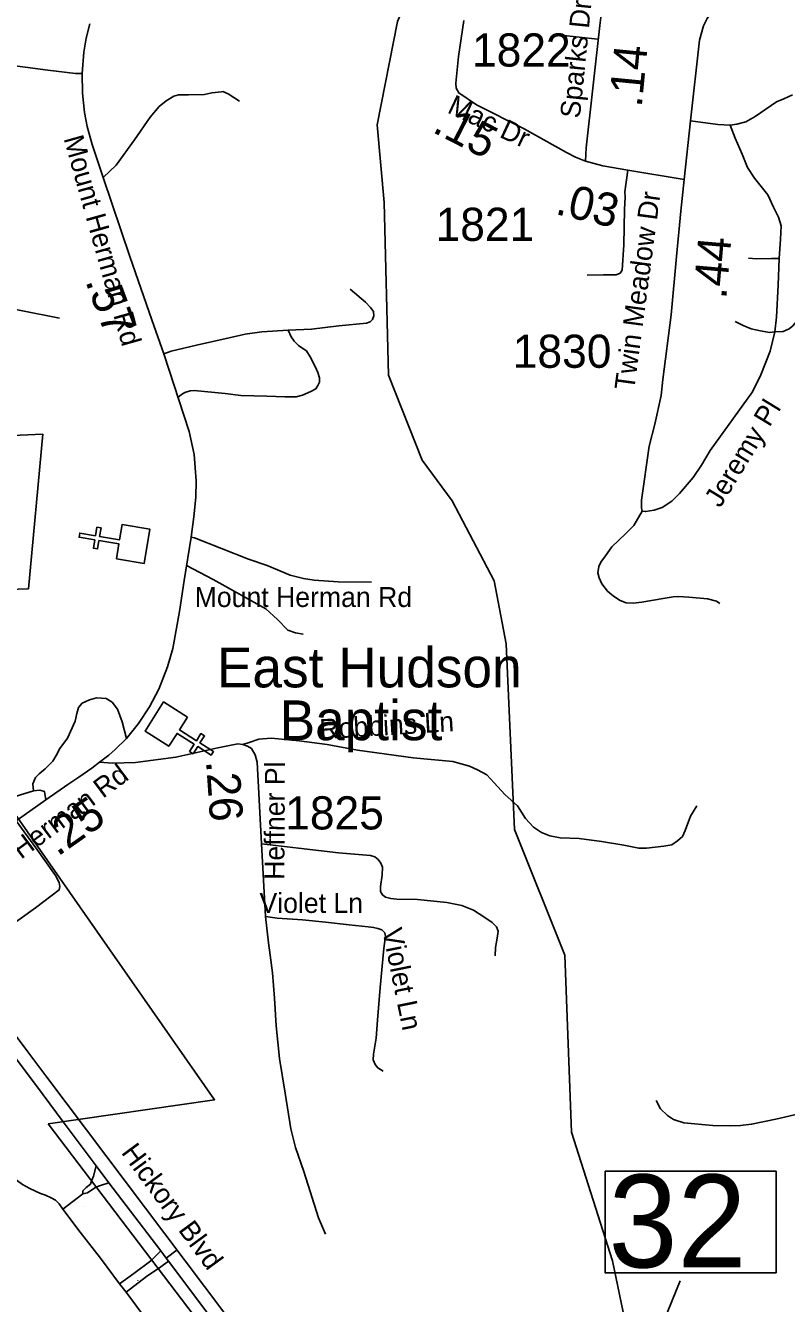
# Model space of a CAD drawing. Extents: x 1159738 to 1321356, y 736314 to 882035.
# Drawn here: x 1263831 to 1266699, y 775043 to 779860 of the extents above; entities that cross this region are included whole.
import ezdxf

# ---------------------------------------------------------------- set-up
doc = ezdxf.new("R2010")
doc.units = 0
for name, color, linetype in [('Exist Boundary Political City Limit New', 7, 'Continuous'), ('Exist Cultural Church CELL', 7, 'Continuous'), ('Exist Cultural Church Label', 7, 'Continuous'), ('Exist Hydrographic Creek Single Shore', 7, 'Continuous'), ('Exist Road Non-System Type 51', 7, 'Continuous'), ('Exist Road Non-System Type 51 Label', 7, 'Continuous'), ('Exist Road Primary US Divided Attributed', 7, 'Continuous'), ('Exist Road Primary US Label', 7, 'Continuous'), ('Exist Road Primary US Structure Standard Bridge Number Label', 7, 'Continuous'), ('Exist Road Secondary Mileage Hundredths English Label', 7, 'Continuous'), ('Exist Road Secondary Type 51 Attributed', 7, 'Continuous'), ('Exist Road Secondary Type 51 Label', 7, 'Continuous'), ('Exist Road Secondary Type 51 Number Label', 7, 'Continuous'), ('Map Preparation Boundary City Limit Buffer Line', 7, 'Continuous')]:
    doc.layers.add(name, color=color, linetype=linetype)

msp = doc.modelspace()

# ---------------------------------------------------------------- linework, layer by layer
at = {"layer": 'Exist Boundary Political City Limit New'}
for points in [[(1261338.3, 779169.5), (1261444.6, 779251.5), (1261543.1, 779335.4), (1261635.7, 779517.9), (1261757.8, 779529.6), (1261807.7, 779638.5), (1261940.1, 779634.9), (1262063.6, 779197.4), (1262322.3, 779212.4), (1262590.8, 779207.6), (1263485.9, 779047.8), (1263452.7, 778898.5), (1263573.9, 778851), (1263495.1, 778302.4), (1263896.6, 778319.1), (1263841.8, 777737.2), (1263209.7, 777716.3), (1263800.6, 776874.5), (1264543.3, 775810.8), (1263915.8, 775720.2)], [(1263915.8, 775720.2), (1264900.7, 774424.6), (1265622.6, 773453.4), (1267152.5, 773267.4), (1267494.7, 772906.1), (1267607.5, 773071.9), (1267676.4, 773251.4), (1267704.9, 773548.1), (1267750, 773681.2), (1267803.5, 773801.3), (1267917.5, 774085.9), (1268150.2, 774426.4), (1268285.6, 774544.1), (1268481.3, 774663.5), (1268642.8, 774833.5), (1268730.7, 774946.4), (1268806.5, 775011.4), (1268913.4, 775053), (1269025, 775064.9), (1269259.1, 775063.7), (1269774, 775010.3)]]:
    msp.add_lwpolyline(points, dxfattribs=at)
at = {"layer": 'Exist Cultural Church CELL'}
for points in [[(1264173.4, 777849.9), (1264182.6, 777906.1), (1264107.5, 777918.6), (1264102.3, 777887), (1264086.5, 777889.7), (1264091.8, 777921.2), (1264032.5, 777931.1), (1264035.1, 777946.9), (1264094.4, 777937), (1264099.7, 777968.6), (1264115.4, 777966), (1264110.2, 777934.4), (1264185.3, 777921.9), (1264194.9, 777978.8), (1264299.9, 777961.3), (1264278.4, 777832.4)], [(1264441.3, 777253.3), (1264410.7, 777205.2), (1264474.9, 777164.3), (1264492.1, 777191.2), (1264505.6, 777182.6), (1264488.4, 777155.7), (1264539.1, 777123.3), (1264530.5, 777109.8), (1264479.8, 777142.2), (1264462.6, 777115.2), (1264449.1, 777123.8), (1264466.3, 777150.7), (1264402.1, 777191.7), (1264371, 777143.2), (1264281.3, 777200.4), (1264351.5, 777310.5)]]:
    msp.add_lwpolyline(points, close=True, dxfattribs=at)
at = {"layer": 'Exist Hydrographic Creek Single Shore'}
msp.add_lwpolyline([(1267236.4, 774221), (1267197.4, 774297.3), (1267063.4, 774300), (1266719.4, 774218.2), (1266404.3, 774293.5), (1266257.4, 774414.6), (1266155.4, 774666.2), (1266043.3, 775203.4), (1265888.3, 775689.1), (1265863.3, 776355.9), (1265674.3, 776829.2), (1265642.4, 777528.9), (1265597.3, 777766.2), (1265438.3, 778068.2), (1265325.3, 778221.4), (1265199.3, 778542.3), (1265182.3, 779192.6), (1265156.3, 779485.3), (1265232.3, 779874.4), (1265453.3, 780385.3), (1265571.3, 780767), (1265648.3, 780841), (1265775.2, 780920.5)], dxfattribs=at)
at = {"layer": 'Exist Road Non-System Type 51'}
for p, q in [((1264050, 775407.5), (1264049.8, 775407.4)), ((1264253.9, 775129), (1264254.3, 775129.3))]:
    msp.add_line(p, q, dxfattribs=at)
for points in [[(1262761.4, 779806.4), (1262815.8, 779798.8), (1262894.2, 779792.5), (1262957.4, 779786.8), (1263021.9, 779778.6), (1263326.1, 779746.4), (1263458.2, 779734.4), (1263724.5, 779716.7), (1263914.5, 779692.1), (1264018.8, 779678.8), (1264043.9, 779678.8)], [(1265802.9, 779800.1), (1265809.3, 779812.6), (1265823.4, 779818.7), (1265848.6, 779823.2), (1265986.4, 779807.8)], [(1264124, 779287.1), (1264172.4, 779333.2), (1264241.5, 779428.6), (1264300.7, 779514.7), (1264334.4, 779554.4), (1264361.3, 779575.9), (1264390.5, 779593.6), (1264407.4, 779598.2), (1264445, 779598.2), (1264505, 779599.7), (1264533.4, 779605.9), (1264569.5, 779610.5), (1264574.9, 779611.3), (1264594.1, 779602.8), (1264637.1, 779575.1)], [(1266336.8, 779500.9), (1266440.5, 779486.4), (1266487.1, 779484.1), (1266511.5, 779487.9), (1266545.8, 779496.3), (1266580.2, 779516.9), (1266661.1, 779571.9), (1266688.5, 779584.1), (1266722.1, 779598.6)], [(1266487.1, 779484.1), (1266506, 779435.7), (1266531.2, 779374.6), (1266552.5, 779324.2), (1266578.5, 779284.5), (1266628.1, 779221.1), (1266650.2, 779175.3), (1266668.5, 779137.1), (1266679.2, 779105), (1266676.2, 779054.6), (1266670.8, 778981.9)], [(1265947.9, 778919.2), (1266009.7, 778919.9), (1266034.9, 778919.9), (1266056.3, 778920.7), (1266071.6, 778926.8), (1266079.2, 778938.3), (1266085.3, 779033), (1266088.3, 779166.6), (1266090.6, 779212.8), (1266089.1, 779233.5), (1266100.5, 779314.4)], [(1266100.5, 779314.4), (1266313.4, 779280)], [(1266654.7, 778704.9), (1266686.8, 778706.6), (1266708.9, 778716.5), (1266722.6, 778727.9), (1266736.4, 778744), (1266756.2, 778779.9), (1266768.4, 778811.2), (1266778.4, 778840.9), (1266792.8, 778862.3), (1266817.3, 778875.3), (1266857.7, 778889.8), (1266934, 778902.8), (1267038.1, 778951.3), (1267107.6, 778992.5), (1267114.4, 779012.4), (1267116.7, 779036.8), (1267106, 779063.6), (1267088.5, 779097.9), (1267074.8, 779120.8)], [(1266670.8, 778981.9), (1266641.8, 778981.2), (1266585.3, 778980.4), (1266555.6, 778983.4)], [(1266670.8, 778981.9), (1266667, 778881.1), (1266661.6, 778760.5), (1266654.7, 778704.9)], [(1263535, 778839.7), (1263565.2, 778839.7), (1263806.8, 778787.5), (1263959.6, 778756.7)], [(1264820.7, 778711), (1264908.7, 778715.4), (1265012.1, 778727.4), (1265116.1, 778737.5), (1265130, 778743.2), (1265138.8, 778752), (1265143.2, 778765.9), (1265142.6, 778781.7), (1265131.2, 778796.8), (1265111.7, 778817.6), (1265054.9, 778866.2)], [(1266654.7, 778704.9), (1266634.9, 778703.4), (1266601.3, 778708.8), (1266565.5, 778717.2), (1266535.7, 778729.4), (1266505.2, 778743.9)], [(1264352.3, 778622.1), (1264379.2, 778633), (1264475.9, 778655.1), (1264598.5, 778683), (1264659.2, 778696.9), (1264721.8, 778705.7), (1264820.7, 778711)], [(1264405, 778458), (1264418.2, 778468.8), (1264430.9, 778477), (1264451.7, 778482.7), (1264466.9, 778484), (1264583.2, 778473.2), (1264642, 778465.6), (1264740, 778463.1), (1264807.6, 778459.9), (1264851.2, 778460.6), (1264875.2, 778466.9), (1264905.6, 778480.2), (1264924.5, 778490.9), (1264933.2, 778502.9), (1264938.3, 778516.2), (1264938.9, 778531.4), (1264933.2, 778552.2), (1264922.5, 778575), (1264903.5, 778611.1), (1264889.6, 778633.8), (1264875.7, 778642.7), (1264859.9, 778654.1), (1264842.9, 778669.9), (1264831.5, 778686.3), (1264820.7, 778711)], [(1266654.7, 778704.9), (1266637.8, 778632.6), (1266602, 778543.3), (1266570.9, 778479.8), (1266411, 778257.8), (1266378.6, 778202.6), (1266346.9, 778156), (1266295.5, 778095.8), (1266267.2, 778067.5), (1266230, 778043.8), (1266199.6, 778033), (1266167.9, 778027.6), (1266154.7, 778029.7)], [(1266154.7, 778029.7), (1266123.5, 777975.1), (1266092.5, 777943.4), (1266040.4, 777894.7), (1266016.8, 777861.6), (1265999.2, 777837.3), (1265991.1, 777820.4), (1265988.4, 777797.4), (1265992.6, 777778.1), (1266003.4, 777755.1), (1266024.3, 777728.1), (1266046.6, 777708.5), (1266071.6, 777693), (1266094.3, 777684.4), (1266121.3, 777683.1), (1266153.1, 777686.5), (1266234.1, 777700.7), (1266271.3, 777706.7), (1266290.9, 777707.4), (1266330.7, 777704.7), (1266401, 777699.3), (1266435.4, 777690.5), (1266447.6, 777681.7)], [(1264455.4, 777931.9), (1264468, 777929.5), (1264671.1, 777848.6), (1264741.7, 777824), (1264828.1, 777788.3), (1264878.9, 777775.6), (1264919.3, 777769.2), (1265008.9, 777762.9), (1265134.9, 777762.1)], [(1264438.1, 777824), (1264537.9, 777771.3), (1264736, 777661.2), (1264781.1, 777621.5), (1264819.9, 777580.4), (1264848, 777570.7), (1264877.8, 777565.7)], [(1264211.5, 777172.3), (1264194.9, 777234.9), (1264177.6, 777283.1), (1264157.4, 777310), (1264135.3, 777323.5), (1264117, 777324.5), (1264097.8, 777325.4), (1264071.8, 777318.7), (1264044.9, 777306.2), (1264030.4, 777289.8), (1264023.7, 777266.7), (1264017.9, 777237.8), (1263989.1, 777174.3), (1263960.2, 777134.8), (1263945.8, 777108.9), (1263933.3, 777087.7), (1263905.4, 777057.8), (1263882.3, 777039.6), (1263868.1, 777025.4), (1263858.5, 777002.3), (1263860.4, 776975.4)], [(1264649.8, 777150.1), (1264673.9, 777158), (1264710.6, 777170.3), (1264757, 777173.3), (1264862, 777164.2), (1264967.7, 777149.5), (1265082.5, 777128.1), (1265291.5, 777100.1), (1265441.2, 777086), (1265504.1, 777068.9), (1265534, 777054.8), (1265569.1, 777036.1), (1265596.6, 777004.9), (1265637.5, 776960.9), (1265685.1, 776918.8), (1265715.1, 776870.5), (1265745.6, 776838.1), (1265775.5, 776818.5), (1265807.3, 776805.1), (1265846.4, 776797.7), (1265917.8, 776795.9), (1266001.8, 776784.6), (1266085.5, 776770.5), (1266142.9, 776759.5), (1266171, 776758.9), (1266236.3, 776766.3), (1266267.3, 776772.4), (1266288, 776786.4), (1266307, 776803.6), (1266316.7, 776825.6), (1266337.5, 776879.9), (1266360.7, 776918.5)], [(1263860.4, 776975.4), (1263684.6, 776921.5)], [(1263860.4, 776975.4), (1263885.4, 776977.3), (1263902.7, 776972.5), (1263908.1, 776941.7)], [(1263584.8, 776332.4), (1263694.2, 776410.3), (1263868.3, 776534.4), (1263957.8, 776601.8), (1263959.7, 776614.3), (1263957.8, 776629.7), (1263944.3, 776655.7), (1263870.2, 776760.6), (1263795.3, 776862.2)], [(1264719.9, 776775.2), (1264752.5, 776772), (1264859.3, 776758.8), (1265011, 776741.8), (1265130.7, 776731.6), (1265146.8, 776726.2), (1265160, 776716.3), (1265169.9, 776702.3), (1265175.7, 776687.9), (1265175.3, 776657.7), (1265169.1, 776615.2), (1265168.3, 776595.4), (1265175.7, 776582.7), (1265188, 776575), (1265208.2, 776569.2), (1265230.5, 776567.1), (1265308.8, 776565.9), (1265419.1, 776554.4), (1265475.5, 776542.8), (1265518.8, 776525.5), (1265561.7, 776497.9), (1265589.1, 776478.7), (1265605.6, 776462.2), (1265611.8, 776446.1), (1265608.1, 776420.1), (1265602.7, 776385.4), (1265600.3, 776353.3)], [(1264735.5, 776501.8), (1264779.1, 776495.7), (1264874.3, 776489.7), (1264961.5, 776480.9), (1265050.7, 776470.2), (1265122.9, 776462.2), (1265143, 776460.2), (1265159.1, 776456.1), (1265173.9, 776450.8), (1265184.6, 776440.7), (1265187.3, 776427.3), (1265181.3, 776381), (1265167.2, 776234), (1265162.5, 776172.2), (1265157.8, 776111), (1265151.8, 776043.2), (1265146.4, 776005.6), (1265142.3, 775982.5), (1265141.6, 775961), (1265149, 775943.6), (1265158.4, 775930.8), (1265179.2, 775918.7)], [(1264752.6, 776356), (1264761.1, 776289.2), (1264769.1, 776193.9), (1264775.2, 776089.2), (1264787.9, 775966.2), (1264810, 775835.3), (1264830.8, 775700.8), (1264848.2, 775631), (1264880.4, 775541.1), (1264935.3, 775365.5), (1264962.1, 775304.2)], [(1263560.5, 775797.6), (1263631.6, 775700.6), (1263705.1, 775602.9), (1263729.8, 775573.1), (1263748.6, 775549.6), (1263772.8, 775527.7), (1263800.9, 775505.1), (1263819.7, 775491.8), (1263847, 775476.1), (1263886.9, 775457.4), (1263906.4, 775451.1), (1263927.5, 775440.9), (1263943.9, 775433.1), (1263958, 775418.3), (1263971.7, 775398.8)], [(1266817, 775775.6), (1266761.5, 775761.3), (1266658.4, 775737.6), (1266567.2, 775718.6), (1266525.8, 775713.9), (1266486.7, 775712.7), (1266421.5, 775713.9), (1266311.4, 775724.5), (1266273.5, 775736.4), (1266249.8, 775751.8), (1266223.7, 775776.7), (1266207.1, 775808.7)], [(1264046.7, 775456.6), (1264046.7, 775467.6), (1264059.2, 775480.1), (1264075.7, 775493.4), (1264081.1, 775507.4), (1264086.6, 775523.1), (1264096.8, 775561.4)], [(1263971.7, 775398.8), (1264046.7, 775456.6)], [(1264046.7, 775456.6), (1264063.9, 775460.5), (1264096, 775480.9), (1264113.2, 775487.9), (1264144.4, 775497.3)], [(1264185.6, 775116.8), (1264112.9, 775213.8), (1264036.3, 775311.5), (1263971.7, 775398.8)], [(1264340.3, 775241.1), (1264303.6, 775203.6), (1264239.5, 775156.7), (1264185.6, 775116.8)], [(1264402.9, 775245.5), (1264360.7, 775214.2)], [(1264209.8, 775085.6), (1264287.2, 775144.2), (1264340.3, 775180.9), (1264370, 775202.1)], [(1264209.8, 775085.6), (1264185.6, 775116.8)], [(1264577.6, 774596.1), (1264546.3, 774632.8), (1264465.8, 774741.5), (1264366.6, 774876.8), (1264288.7, 774980.4), (1264209.8, 775085.6)]]:
    msp.add_lwpolyline(points, dxfattribs=at)
at = {"layer": 'Exist Road Primary US Divided Attributed'}
for points in [[(1265915.7, 773234.2), (1263911.8, 775896.1), (1263840.1, 775991.9), (1263584.8, 776332.4), (1263486.4, 776458.8), (1263392.8, 776584.7)], [(1263358.6, 776553.3), (1263388.8, 776504.9), (1263872.2, 775864), (1263972.7, 775727.8)], [(1263972.7, 775727.8), (1264096.8, 775561.4), (1264144.4, 775497.3), (1264340.3, 775241.1), (1264360.7, 775214.2), (1264370, 775202.1), (1264729, 774723.4), (1265186.6, 774114.5), (1265219.5, 774072.6), (1265459.3, 773753.7), (1266075.6, 772939.6)]]:
    msp.add_lwpolyline(points, dxfattribs=at)
at = {"layer": 'Exist Road Primary US Structure Standard Bridge Number Label'}
msp.add_line((1265709.7, 773699.1), (1266298.7, 775128.2), dxfattribs=at)
msp.add_lwpolyline([(1266015.3, 775541.4), (1266659.4, 775541.4), (1266659.4, 775159.1), (1266015.3, 775159.1)], close=True, dxfattribs=at)
at = {"layer": 'Exist Road Secondary Type 51 Attributed'}
for points in [[(1265941.2, 779349.2), (1265943.3, 779398.9), (1265995.5, 779859.7), (1266022.6, 780081.9), (1266031.3, 780113.9)], [(1266800.8, 780109.5), (1266772.7, 780088.2), (1266672.4, 780034.3), (1266558.9, 779990.3), (1266493.7, 779966.2), (1266461.7, 779950.1), (1266444.9, 779936.3), (1266418.2, 779912.6), (1266399.9, 779886.7), (1266386.4, 779858.7), (1266371, 779804.4), (1266336.8, 779500.9), (1266313.4, 779280), (1266300.5, 779160.2), (1266284.8, 778989.4), (1266263.6, 778769.6), (1266232.9, 778525.9), (1266226.9, 778465.6), (1266202.3, 778356.7), (1266181.1, 778274.5), (1266153, 778071.4), (1266152.2, 778042.5), (1266154.7, 778029.7)], [(1264109.8, 777083), (1264145.3, 777109.4), (1264169.3, 777131), (1264211.5, 777172.3), (1264256.1, 777228.6), (1264298.3, 777291.5), (1264333, 777358.5), (1264351.2, 777403.2), (1264365.7, 777442.2), (1264386, 777511.7), (1264411.1, 777651.4), (1264429.1, 777767.9), (1264455.4, 777931.9), (1264465.2, 778008.1), (1264473, 778082.4), (1264474.6, 778143.6), (1264465.9, 778243.3), (1264447.5, 778329.7), (1264352.3, 778622.1), (1264306.7, 778750.7), (1264223.8, 778989.4), (1264124, 779287.1), (1264082.4, 779411), (1264063.5, 779479.3), (1264052.7, 779532.4), (1264045.2, 779604.8), (1264043.9, 779678.8), (1264050.9, 779759.1), (1264059.7, 779812.2), (1264073.6, 779866.3)], [(1265483.3, 779879), (1265463.1, 779743.7), (1265452.1, 779642.9), (1265453.8, 779623.7), (1265464.5, 779605.6), (1265530, 779561), (1265709.9, 779470.1), (1265870.2, 779381.4), (1265903.4, 779363.3), (1265941.2, 779349.2)], [(1265941.2, 779349.2), (1266006.1, 779331.1), (1266100.5, 779314.4)], [(1264109.8, 777083), (1264158.6, 777079.7), (1264245.4, 777082.1), (1264397.5, 777102), (1264556.3, 777137.6), (1264631.5, 777152.5), (1264649.8, 777150.1), (1264668.1, 777144), (1264682.8, 777134.3), (1264696.8, 777111.6), (1264704.1, 777083.5), (1264719.9, 776775.2), (1264735.5, 776501.8), (1264747, 776401.9), (1264752.6, 776356)], [(1263747.2, 776827), (1263795.3, 776862.2), (1263908.1, 776941.7), (1263989.8, 776999.2), (1264032.4, 777026.9), (1264081, 777061.2), (1264109.8, 777083)]]:
    msp.add_lwpolyline(points, dxfattribs=at)
at = {"layer": 'Map Preparation Boundary City Limit Buffer Line'}
for points in [[(1261338.3, 779169.5), (1261444.6, 779251.5), (1261543.1, 779335.4), (1261635.7, 779517.9), (1261757.8, 779529.6), (1261807.7, 779638.5), (1261940.1, 779634.9), (1262063.6, 779197.4), (1262322.3, 779212.4), (1262590.8, 779207.6), (1263485.9, 779047.8), (1263452.7, 778898.5), (1263573.9, 778851), (1263495.1, 778302.4), (1263896.6, 778319.1), (1263841.8, 777737.2), (1263209.7, 777716.3), (1263800.6, 776874.5), (1264543.3, 775810.8), (1263915.8, 775720.2)], [(1263915.8, 775720.2), (1264900.7, 774424.6), (1265622.6, 773453.4), (1267152.5, 773267.4), (1267494.7, 772906.1), (1267607.5, 773071.9), (1267676.4, 773251.4), (1267704.9, 773548.1), (1267750, 773681.2), (1267803.5, 773801.3), (1267917.5, 774085.9), (1268150.2, 774426.4), (1268285.6, 774544.1), (1268481.3, 774663.5), (1268642.8, 774833.5), (1268730.7, 774946.4), (1268806.5, 775011.4), (1268913.4, 775053), (1269025, 775064.9), (1269259.1, 775063.7), (1269774, 775010.3)]]:
    msp.add_lwpolyline(points, dxfattribs=at)

# ---------------------------------------------------------------- texts
at = {"layer": 'Exist Cultural Church Label'}
for s, p in [('East Hudson', (1264552.3, 777365.3)), ('Baptist ', (1264788.6, 777166.1))]:
    msp.add_text(s, height=150, dxfattribs=at).set_placement(p)
at = {"layer": 'Exist Road Non-System Type 51 Label'}
for s, rotation, p in [('Jeremy Pl', 58.6371, (1266449, 778038.8)), ('Robbins Ln', 3.4374, (1264941.1, 777169.9)), ('Violet Ln', 281.499, (1265175, 776450.1))]:
    msp.add_text(s, height=75, rotation=rotation, dxfattribs=at).set_placement(p)
for s, p in [('Mount Herman Rd', (1264468.5, 777668.2)), ('Violet Ln', (1264712.7, 776515))]:
    msp.add_text(s, height=75, dxfattribs=at).set_placement(p)
at = {"layer": 'Exist Road Primary US Label'}
msp.add_text('Hickory Blvd', height=75, rotation=306.3848, dxfattribs=at).set_placement((1264189.1, 775611.7))
at = {"layer": 'Exist Road Primary US Structure Standard Bridge Number Label'}
msp.add_text('32', height=350, dxfattribs=at).set_placement((1266027.8, 775178.9))
at = {"layer": 'Exist Road Secondary Mileage Hundredths English Label'}
for s, rotation, p in [('.14', 84.4475, (1266153, 779549.1)), ('.15', 332.851, (1265359.6, 779460.5)), ('.03', 346.7507, (1265823.6, 779149.8)), ('.44', 85.0968, (1266471.5, 778826.7)), ('.57', 290.2447, (1264055.3, 778897)), ('.26', 273.9334, (1264511.1, 777087.7)), ('.25', 35.1574, (1263951.5, 776725.5))]:
    msp.add_text(s, height=125, rotation=rotation, dxfattribs=at).set_placement(p)
at = {"layer": 'Exist Road Secondary Type 51 Label'}
for s, rotation, p in [('Sparks Dr', 84.2399, (1265920, 779508.1)), ('Mac Dr', 334.9107, (1265416.6, 779533.2)), ('Mount Herman Rd', 285.7113, (1263974.1, 779434.5)), ('Twin Meadow Dr', 82.3797, (1266124.5, 778482.6)), ('Mount Herman Rd', 36.6256, (1263567.9, 776532.3)), ('Heffner Pl', 89.7488, (1264806.4, 776639.8))]:
    msp.add_text(s, height=75, rotation=rotation, dxfattribs=at).set_placement(p)
at = {"layer": 'Exist Road Secondary Type 51 Number Label'}
for s, p in [('1822', (1265513.6, 779705.2)), ('1821', (1265376.3, 779048.1)), ('1830', (1265667.3, 778569.7)), ('1825', (1264809.6, 776829.7))]:
    msp.add_text(s, height=125, dxfattribs=at).set_placement(p)

doc.saveas('drawing.dxf')
